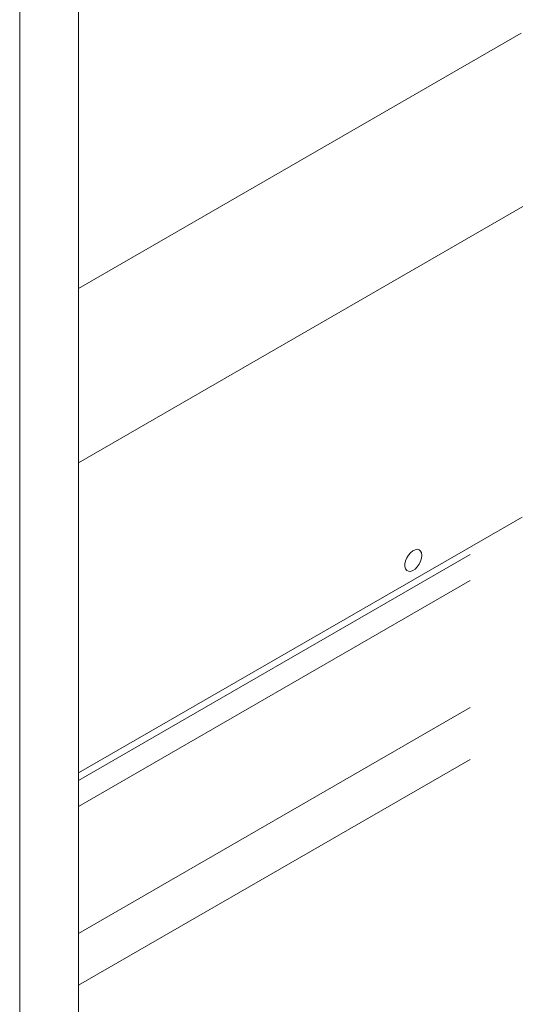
# Model space of a CAD drawing. Header units: millimetres. Extents: x 450 to 25135, y 150 to 17673.
# Tile 383 of 463: x 21464 to 21675, y 10892 to 11307. Entities that reach past the tile are written whole.
import ezdxf

# ---------------------------------------------------------------- set-up
doc = ezdxf.new("R2010")
doc.units = ezdxf.units.MM
doc.linetypes.add('SLD-Centrada-doble', pattern=[12.7, 6.35, -1.27, 1.27, -1.27, 1.27, -1.27])
doc.linetypes.add('SLD-Continua', pattern=[0])
doc.layers.add('OCULTA', color=8, linetype='SLD-Continua')

msp = doc.modelspace()

# ---------------------------------------------------------------- linework, layer by layer
at = {"layer": 'OCULTA', "linetype": 'SLD-Continua', "lineweight": 18, "ltscale": 30}
for p, q in [((21463.75, 10189.86), (21463.75, 11718.58)), ((21488.5, 10777.33), (21488.5, 11347.37)), ((21488.5, 10777.33), (21488.5, 11347.37)), ((21488.5, 10777.33), (21488.5, 11347.37)), ((21488.5, 11193.81), (21675.05, 11301.48)), ((21488.5, 11193.81), (21675.05, 11301.48)), ((21488.5, 11193.81), (21675.05, 11301.48)), ((21488.5, 11120.32), (21675.71, 11228.37)), ((21488.5, 11120.32), (21675.71, 11228.37)), ((21488.5, 11120.32), (21675.71, 11228.37)), ((21488.5, 11120.32), (21488.5, 11193.81)), ((21488.5, 11120.32), (21488.5, 11193.81)), ((21488.5, 11120.32), (21488.5, 11193.81)), ((21488.5, 10989.54), (21675.36, 11097.38)), ((21488.5, 10989.54), (21675.36, 11097.38)), ((21488.5, 10989.54), (21675.36, 11097.38))]:
    msp.add_line(p, q, dxfattribs=at)
at = {"layer": 'OCULTA', "linetype": 'SLD-Centrada-doble', "lineweight": 18, "ltscale": 30}
for p, q in [((21488.5, 10986.33), (21675.05, 11093.99)), ((21488.5, 10986.33), (21675.05, 11093.99)), ((21488.5, 10986.33), (21675.05, 11093.99)), ((21488.5, 10975.37), (21678.34, 11084.93)), ((21488.5, 10975.37), (21678.34, 11084.93)), ((21488.5, 10975.37), (21678.34, 11084.93)), ((21488.5, 10921.86), (21678.49, 11031.51)), ((21488.5, 10921.86), (21678.49, 11031.51)), ((21488.5, 10921.86), (21678.49, 11031.51)), ((21488.5, 10899.95), (21676.33, 11008.35)), ((21488.5, 10899.95), (21676.33, 11008.35)), ((21488.5, 10899.95), (21676.33, 11008.35))]:
    msp.add_line(p, q, dxfattribs=at)
at = {"layer": 'OCULTA', "linetype": 'SLD-Continua', "lineweight": 18, "ltscale": 30, "flags": 128}
msp.add_lwpolyline([(21633.17, 11081.2), (21633.04, 11082.25), (21632.64, 11083.06), (21632.02, 11083.59), (21631.22, 11083.78), (21630.3, 11083.62), (21629.32, 11083.13), (21628.36, 11082.35), (21627.48, 11081.32), (21626.77, 11080.14), (21626.26, 11078.87), (21625.99, 11077.63), (21625.99, 11076.49), (21626.26, 11075.55), (21626.77, 11074.88), (21627.48, 11074.52), (21628.36, 11074.5), (21629.32, 11074.82), (21630.3, 11075.47), (21631.22, 11076.38), (21632.02, 11077.5), (21632.64, 11078.74), (21633.04, 11080), (21633.17, 11081.2)], dxfattribs=at)
msp.add_lwpolyline([(21633.17, 11081.2), (21633.04, 11082.25), (21632.64, 11083.06), (21632.02, 11083.59), (21631.22, 11083.78), (21630.3, 11083.62), (21629.32, 11083.13), (21628.36, 11082.35), (21627.48, 11081.32), (21626.77, 11080.14), (21626.26, 11078.87), (21625.99, 11077.63), (21625.99, 11076.49), (21626.26, 11075.55), (21626.77, 11074.88), (21627.48, 11074.52), (21628.36, 11074.5), (21629.32, 11074.82), (21630.3, 11075.47), (21631.22, 11076.38), (21632.02, 11077.5), (21632.64, 11078.74), (21633.04, 11080), (21633.17, 11081.2)], dxfattribs=at)
msp.add_lwpolyline([(21633.17, 11081.2), (21633.04, 11082.25), (21632.64, 11083.06), (21632.02, 11083.59), (21631.22, 11083.78), (21630.3, 11083.62), (21629.32, 11083.13), (21628.36, 11082.35), (21627.48, 11081.32), (21626.77, 11080.14), (21626.26, 11078.87), (21625.99, 11077.63), (21625.99, 11076.49), (21626.26, 11075.55), (21626.77, 11074.88), (21627.48, 11074.52), (21628.36, 11074.5), (21629.32, 11074.82), (21630.3, 11075.47), (21631.22, 11076.38), (21632.02, 11077.5), (21632.64, 11078.74), (21633.04, 11080), (21633.17, 11081.2)], dxfattribs=at)

doc.saveas('drawing.dxf')
